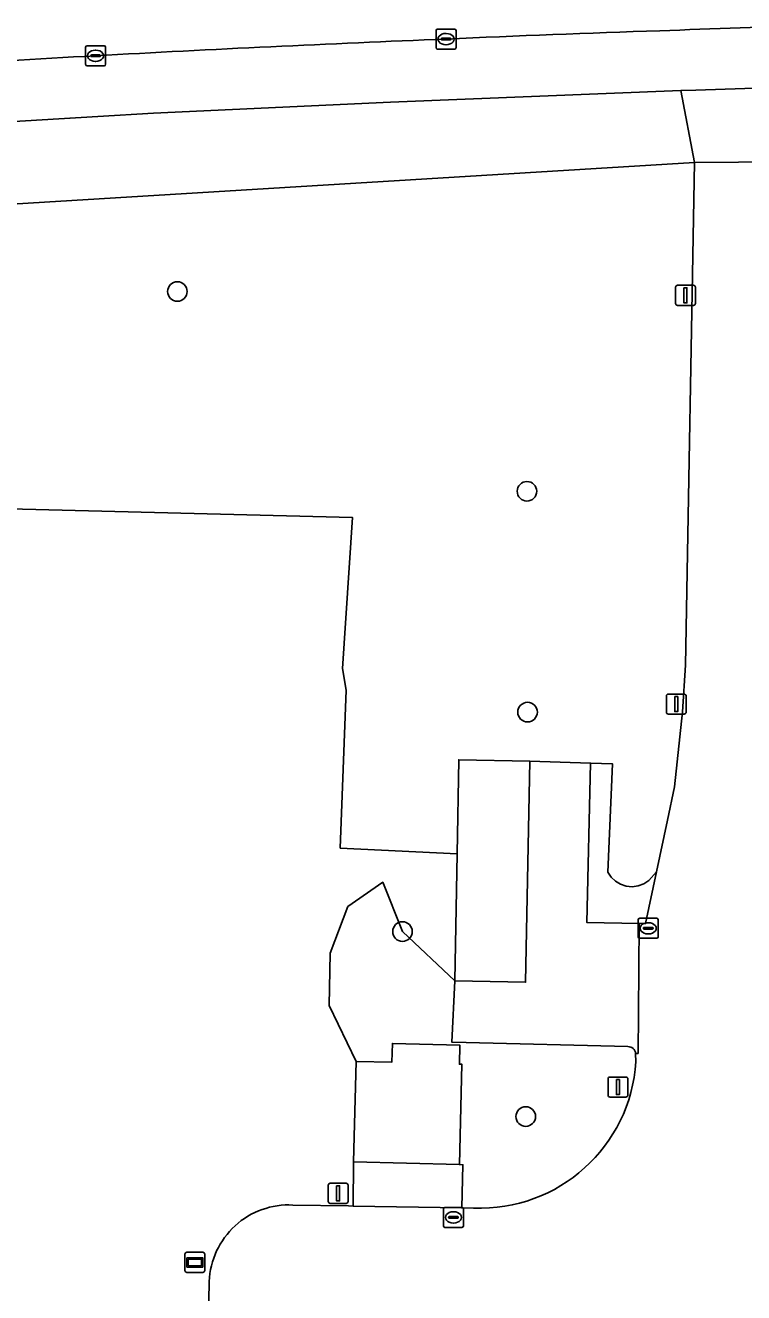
# Model space of a CAD drawing. Extents: x 161477 to 163040, y 383680 to 384871.
# Drawn here: x 162004.9 to 162040.7, y 384753.1 to 384816.3 of the extents above; entities that cross this region are included whole.
import ezdxf

# ---------------------------------------------------------------- set-up
doc = ezdxf.new("R2010")
doc.units = 0
for name, color, linetype in [('IMGEO_Boom', 7, 'Continuous'), ('IMGEO_Groenvoorziening', 7, 'Continuous'), ('IMGEO_Hek', 7, 'Continuous'), ('IMGEO_Informatiebord', 7, 'Continuous'), ('IMGEO_Kolk', 7, 'Continuous'), ('IMGEO_Lichtmast', 7, 'Continuous'), ('IMGEO_Pand', 7, 'Continuous'), ('IMGEO_Rijbaan_lokaal_open', 7, 'Continuous'), ('IMGEO_Voetpad_open', 7, 'Continuous')]:
    doc.layers.add(name, color=color, linetype=linetype)

msp = doc.modelspace()

# ---------------------------------------------------------------- linework, layer by layer
at = {"layer": 'IMGEO_Boom'}
for centre in [(162012.48, 384803.06), (162029.92, 384793.1), (162029.95, 384782.09), (162023.71, 384771.15), (162029.86, 384761.93)]:
    msp.add_circle(centre, 0.489, dxfattribs=at)
at = {"layer": 'IMGEO_Groenvoorziening'}
for points in [[(162038.287, 384809.499), (162037.597, 384813.075), (162023.111, 384812.504), (162011.283, 384811.959), (161991.827, 384810.792), (161986.99, 384810.497)], [(161804.698, 384805.476), (161800.478, 384796.565), (161778.347, 384750), (161773.012, 384738.776), (161751.678, 384693.98), (161741.125, 384672.506), (161729.219, 384648.412), (161733.008, 384645.95), (161782.919, 384748.037), (161810.108, 384804.005), (161836.574, 384803.916), (161949.969, 384804.107), (162038.287, 384809.499)], [(161978.394, 384792.879), (162021.21, 384791.798), (162020.724, 384784.268), (162020.907, 384783.181), (162020.606, 384775.315), (162026.432, 384775.034), (162026.517, 384779.717), (162030.057, 384779.654), (162033.095, 384779.549), (162034.194, 384779.51), (162033.954, 384774.115), (162034.118, 384773.866), (162034.333, 384773.659), (162034.59, 384773.506), (162034.874, 384773.415), (162035.171, 384773.389), (162035.467, 384773.431), (162035.746, 384773.538), (162035.994, 384773.704), (162036.389, 384774.126), (162036.936, 384776.702), (162037.29, 384778.368), (162037.679, 384782.102), (162037.827, 384784.434), (162038.287, 384809.499), (161949.969, 384804.107)], [(162018.246, 384757.519), (162021.025, 384757.471), (162021.247, 384757.467), (162021.273, 384759.665), (162021.401, 384764.673), (162020.061, 384767.465), (162020.101, 384770.077), (162020.982, 384772.394), (162022.725, 384773.606), (162023.708, 384771.15), (162026.316, 384768.691), (162026.432, 384775.034), (162020.606, 384775.315), (162020.907, 384783.181), (162020.724, 384784.268), (162021.21, 384791.798), (161978.394, 384792.879), (161978.39, 384792.637), (161978.205, 384782.715), (161977.816, 384760.452), (161977.264, 384728.136)], [(162026.316, 384768.691), (162023.708, 384771.15), (162022.725, 384773.606), (162020.982, 384772.394), (162020.101, 384770.077), (162020.061, 384767.465), (162021.401, 384764.673), (162023.182, 384764.644), (162023.206, 384765.573), (162026.575, 384765.487), (162026.55, 384764.537), (162026.68, 384764.534), (162026.552, 384759.53), (162026.726, 384759.526), (162026.671, 384757.373), (162027.259, 384757.363)], [(162034.956, 384765.413), (162026.888, 384765.621), (162026.172, 384765.639), (162026.316, 384768.691)], [(162035.357, 384764.661), (162035.342, 384765.075)], [(162013.406, 384709.692), (162013.283, 384709.689), (162014.068, 384753.713)]]:
    msp.add_lwpolyline(points, dxfattribs=at)
msp.add_lwpolyline([(162034.194, 384779.51), (162033.095, 384779.549), (162032.906, 384771.607), (162035.512, 384771.555), (162035.841, 384771.548), (162036.389, 384774.126), (162035.994, 384773.704), (162035.746, 384773.538), (162035.467, 384773.431), (162035.171, 384773.389), (162034.874, 384773.415), (162034.59, 384773.506), (162034.333, 384773.659), (162034.118, 384773.866), (162033.954, 384774.115)], close=True, dxfattribs=at)
for centre, radius, start, end in [((162034.98, 384765.051), 0.363, 3.7773, 93.80883), ((162027.568, 384765.162), 7.805, 267.73381, 356.31718), ((162018.042, 384753.547), 3.977, 87.0525, 177.61217)]:
    msp.add_arc(centre, radius, start, end, dxfattribs=at)
at = {"layer": 'IMGEO_Hek'}
for points in [[(162038.287, 384809.499), (161949.969, 384804.107), (161836.574, 384803.916), (161810.108, 384804.005), (161782.919, 384748.037)], [(162042.677, 384809.53), (162038.287, 384809.499)]]:
    msp.add_lwpolyline(points, dxfattribs=at)
at = {"layer": 'IMGEO_Informatiebord'}
for p, q in [((162012.855, 384754.26), (162012.855, 384755.06)), ((162012.855, 384755.06), (162012.855, 384754.26)), ((162012.955, 384755.16), (162013.745, 384755.16)), ((162013.745, 384755.16), (162012.955, 384755.16)), ((162013.845, 384755.06), (162013.845, 384754.26)), ((162013.845, 384754.26), (162013.845, 384755.06)), ((162013.745, 384754.16), (162012.955, 384754.16)), ((162012.955, 384754.16), (162013.745, 384754.16))]:
    msp.add_line(p, q, dxfattribs=at)
for points in [[(162012.956, 384754.892), (162013.744, 384754.892), (162013.744, 384754.428), (162012.956, 384754.428), (162012.956, 384754.892)], [(162013.021, 384754.827), (162013.021, 384754.493), (162013.679, 384754.493), (162013.679, 384754.827), (162013.021, 384754.827)]]:
    msp.add_lwpolyline(points, dxfattribs=at)
for centre, start, end in [((162012.955, 384755.06), 90, 180), ((162012.955, 384755.06), 90, 180), ((162013.745, 384755.06), 0, 90), ((162013.745, 384755.06), 360, 90), ((162012.955, 384754.26), 180, 270), ((162012.955, 384754.26), 180, 270), ((162013.745, 384754.26), 270, 0), ((162013.745, 384754.26), 270, 0)]:
    msp.add_arc(centre, 0.1, start, end, dxfattribs=at)
at = {"layer": 'IMGEO_Kolk'}
for p, q in [((162025.385, 384815.218), (162025.385, 384816.07)), ((162025.46, 384816.144), (162026.312, 384816.144)), ((162025.873, 384815.924), (162025.898, 384815.924)), ((162026.386, 384816.07), (162026.386, 384815.218)), ((162007.898, 384814.386), (162007.898, 384815.238)), ((162007.973, 384815.312), (162008.825, 384815.312)), ((162008.386, 384815.092), (162008.411, 384815.092)), ((162008.899, 384815.238), (162008.899, 384814.386)), ((162026.312, 384815.144), (162025.46, 384815.144)), ((162025.644, 384815.638), (162025.644, 384815.65)), ((162026.082, 384815.601), (162025.684, 384815.601)), ((162025.687, 384815.687), (162026.085, 384815.687)), ((162025.896, 384815.364), (162025.871, 384815.364)), ((162026.128, 384815.65), (162026.128, 384815.638)), ((162008.157, 384814.806), (162008.157, 384814.818)), ((162008.595, 384814.769), (162008.197, 384814.769)), ((162008.2, 384814.855), (162008.598, 384814.855)), ((162008.409, 384814.532), (162008.384, 384814.532)), ((162008.641, 384814.818), (162008.641, 384814.806)), ((162008.825, 384814.312), (162007.973, 384814.312)), ((162035.471, 384770.888), (162035.471, 384771.74)), ((162035.546, 384771.814), (162036.398, 384771.814)), ((162035.959, 384771.594), (162035.984, 384771.594)), ((162036.472, 384771.74), (162036.472, 384770.888)), ((162035.73, 384771.308), (162035.73, 384771.32)), ((162036.168, 384771.271), (162035.77, 384771.271)), ((162035.773, 384771.357), (162036.171, 384771.357)), ((162035.982, 384771.034), (162035.957, 384771.034)), ((162036.214, 384771.32), (162036.214, 384771.308)), ((162036.398, 384770.814), (162035.546, 384770.814)), ((162025.753, 384756.475), (162025.753, 384757.327)), ((162025.828, 384757.401), (162026.68, 384757.401)), ((162026.055, 384756.944), (162026.453, 384756.944)), ((162026.241, 384757.181), (162026.266, 384757.181)), ((162026.754, 384757.327), (162026.754, 384756.475)), ((162026.68, 384756.401), (162025.828, 384756.401)), ((162026.012, 384756.895), (162026.012, 384756.907)), ((162026.45, 384756.858), (162026.052, 384756.858)), ((162026.264, 384756.621), (162026.239, 384756.621)), ((162026.496, 384756.907), (162026.496, 384756.895))]:
    msp.add_line(p, q, dxfattribs=at)
for points in [[(162025.385, 384815.218), (162025.385, 384816.07)], [(162025.46, 384816.144), (162026.312, 384816.144)], [(162026.386, 384816.07), (162026.386, 384815.218)], [(162007.898, 384814.386), (162007.898, 384815.238)], [(162007.973, 384815.312), (162008.825, 384815.312)], [(162008.899, 384815.238), (162008.899, 384814.386)], [(162026.312, 384815.144), (162025.46, 384815.144)], [(162008.825, 384814.312), (162007.973, 384814.312)], [(162035.471, 384770.888), (162035.471, 384771.74)], [(162035.546, 384771.814), (162036.398, 384771.814)], [(162036.472, 384771.74), (162036.472, 384770.888)], [(162036.398, 384770.814), (162035.546, 384770.814)], [(162025.753, 384756.475), (162025.753, 384757.327)], [(162025.828, 384757.401), (162026.68, 384757.401)], [(162026.754, 384757.327), (162026.754, 384756.475)], [(162026.68, 384756.401), (162025.828, 384756.401)]]:
    msp.add_lwpolyline(points, dxfattribs=at)
for centre, radius, start, end in [((162025.462, 384816.068), 0.0765, 91.55205, 178.44795), ((162025.462, 384816.068), 0.0765, 91.55205, 178.44795), ((162026.31, 384816.068), 0.0765, 1.55205, 88.44795), ((162026.31, 384816.068), 0.0765, 1.55205, 88.44795), ((162007.975, 384815.236), 0.0765, 91.55205, 178.44795), ((162007.975, 384815.236), 0.0765, 91.55205, 178.44795), ((162008.823, 384815.236), 0.0765, 1.55205, 88.44795), ((162008.823, 384815.236), 0.0765, 1.55205, 88.44795), ((162025.462, 384815.22), 0.0765, 181.55205, 268.44795), ((162025.462, 384815.22), 0.0765, 181.55205, 268.44795), ((162025.684, 384815.647), 0.0403, 85.87752, 175.75265), ((162025.681, 384815.637), 0.0366, 178.93798, 274.71019), ((162026.085, 384815.644), 0.043, 264.86636, 352.45326), ((162026.089, 384815.649), 0.0386, 1.73085, 96.63898), ((162026.31, 384815.22), 0.0765, 271.55205, 358.44795), ((162026.31, 384815.22), 0.0765, 271.55205, 358.44795), ((162008.197, 384814.815), 0.0403, 85.87752, 175.75265), ((162008.194, 384814.805), 0.0366, 178.93798, 274.71019), ((162008.598, 384814.812), 0.043, 264.86636, 352.45326), ((162008.602, 384814.817), 0.0386, 1.73085, 96.63898), ((162007.975, 384814.388), 0.0765, 181.55205, 268.44795), ((162007.975, 384814.388), 0.0765, 181.55205, 268.44795), ((162008.823, 384814.388), 0.0765, 271.55205, 358.44795), ((162008.823, 384814.388), 0.0765, 271.55205, 358.44795), ((162035.548, 384771.738), 0.0765, 91.55205, 178.44795), ((162035.548, 384771.738), 0.0765, 91.55205, 178.44795), ((162036.396, 384771.738), 0.0765, 1.55205, 88.44795), ((162036.396, 384771.738), 0.0765, 1.55205, 88.44795), ((162035.548, 384770.89), 0.0765, 181.55205, 268.44795), ((162035.548, 384770.89), 0.0765, 181.55205, 268.44795), ((162035.77, 384771.317), 0.0403, 85.87752, 175.75265), ((162035.767, 384771.307), 0.0366, 178.93798, 274.71019), ((162036.171, 384771.314), 0.043, 264.86636, 352.45326), ((162036.175, 384771.319), 0.0386, 1.73085, 96.63898), ((162036.396, 384770.89), 0.0765, 271.55205, 358.44795), ((162036.396, 384770.89), 0.0765, 271.55205, 358.44795), ((162025.83, 384757.325), 0.0765, 91.55205, 178.44795), ((162025.83, 384757.325), 0.0765, 91.55205, 178.44795), ((162026.052, 384756.904), 0.0403, 85.87752, 175.75265), ((162026.457, 384756.906), 0.0386, 1.73085, 96.63898), ((162026.678, 384757.325), 0.0765, 1.55205, 88.44795), ((162026.678, 384757.325), 0.0765, 1.55205, 88.44795), ((162025.83, 384756.477), 0.0765, 181.55205, 268.44795), ((162025.83, 384756.477), 0.0765, 181.55205, 268.44795), ((162026.049, 384756.894), 0.0366, 178.93798, 274.71019), ((162026.453, 384756.901), 0.043, 264.86636, 352.45326), ((162026.678, 384756.477), 0.0765, 271.55205, 358.44795), ((162026.678, 384756.477), 0.0765, 271.55205, 358.44795)]:
    msp.add_arc(centre, radius, start, end, dxfattribs=at)
for centre, major_axis, ratio, start_param, end_param in [((162025.872, 384815.644), (-0.387, 0.002), 0.722429, 4.712389, 7.853982), ((162025.897, 384815.644), (-0.39, 0.002), 0.717154, 1.570796, 4.712389), ((162008.385, 384814.812), (-0.387, 0.002), 0.722429, 4.712389, 7.853982), ((162008.41, 384814.812), (-0.39, 0.002), 0.717154, 1.570796, 4.712389), ((162035.958, 384771.314), (-0.387, 0.002), 0.722429, 4.712389, 7.853982), ((162035.983, 384771.314), (-0.39, 0.002), 0.717154, 1.570796, 4.712389), ((162026.24, 384756.901), (-0.387, 0.002), 0.722429, 4.712389, 7.853982), ((162026.265, 384756.901), (-0.39, 0.002), 0.717154, 1.570796, 4.712389)]:
    msp.add_ellipse(centre, major_axis=major_axis, ratio=ratio, start_param=start_param, end_param=end_param, dxfattribs=at)
at = {"layer": 'IMGEO_Lichtmast'}
for p, q in [((162037.335, 384802.47), (162037.335, 384803.27)), ((162037.335, 384803.27), (162037.335, 384802.47)), ((162037.435, 384803.37), (162038.225, 384803.37)), ((162038.225, 384803.37), (162037.435, 384803.37)), ((162038.325, 384803.27), (162038.325, 384802.47)), ((162038.325, 384802.47), (162038.325, 384803.27)), ((162038.225, 384802.37), (162037.435, 384802.37)), ((162037.435, 384802.37), (162038.225, 384802.37)), ((162036.875, 384782.09), (162036.875, 384782.89)), ((162036.875, 384782.89), (162036.875, 384782.09)), ((162036.975, 384782.99), (162037.765, 384782.99)), ((162037.765, 384782.99), (162036.975, 384782.99)), ((162037.865, 384782.89), (162037.865, 384782.09)), ((162037.865, 384782.09), (162037.865, 384782.89)), ((162037.765, 384781.99), (162036.975, 384781.99)), ((162036.975, 384781.99), (162037.765, 384781.99)), ((162034.065, 384763.9), (162034.855, 384763.9)), ((162034.855, 384763.9), (162034.065, 384763.9)), ((162033.965, 384763), (162033.965, 384763.8)), ((162033.965, 384763.8), (162033.965, 384763)), ((162034.955, 384763.8), (162034.955, 384763)), ((162034.955, 384763), (162034.955, 384763.8)), ((162034.855, 384762.9), (162034.065, 384762.9)), ((162034.065, 384762.9), (162034.855, 384762.9)), ((162020.005, 384757.7), (162020.005, 384758.5)), ((162020.005, 384758.5), (162020.005, 384757.7)), ((162020.105, 384758.6), (162020.895, 384758.6)), ((162020.895, 384758.6), (162020.105, 384758.6)), ((162020.995, 384758.5), (162020.995, 384757.7)), ((162020.995, 384757.7), (162020.995, 384758.5)), ((162020.895, 384757.6), (162020.105, 384757.6)), ((162020.105, 384757.6), (162020.895, 384757.6))]:
    msp.add_line(p, q, dxfattribs=at)
for points in [[(162037.755, 384803.245), (162037.905, 384803.245), (162037.905, 384802.495), (162037.755, 384802.495), (162037.755, 384803.245)], [(162037.295, 384782.865), (162037.445, 384782.865), (162037.445, 384782.115), (162037.295, 384782.115), (162037.295, 384782.865)], [(162034.385, 384763.775), (162034.535, 384763.775), (162034.535, 384763.025), (162034.385, 384763.025), (162034.385, 384763.775)], [(162020.425, 384758.475), (162020.575, 384758.475), (162020.575, 384757.725), (162020.425, 384757.725), (162020.425, 384758.475)]]:
    msp.add_lwpolyline(points, dxfattribs=at)
for centre, start, end in [((162037.435, 384803.27), 90, 180), ((162037.435, 384803.27), 90, 180), ((162038.225, 384803.27), 0, 90), ((162038.225, 384803.27), 360, 90), ((162037.435, 384802.47), 180, 270), ((162037.435, 384802.47), 180, 270), ((162038.225, 384802.47), 270, 0), ((162038.225, 384802.47), 270, 0), ((162036.975, 384782.89), 90, 180), ((162036.975, 384782.89), 90, 180), ((162037.765, 384782.89), 0, 90), ((162037.765, 384782.89), 360, 90), ((162036.975, 384782.09), 180, 270), ((162036.975, 384782.09), 180, 270), ((162037.765, 384782.09), 270, 0), ((162037.765, 384782.09), 270, 0), ((162034.065, 384763.8), 90, 180), ((162034.065, 384763.8), 90, 180), ((162034.855, 384763.8), 0, 90), ((162034.855, 384763.8), 360, 90), ((162034.065, 384763), 180, 270), ((162034.065, 384763), 180, 270), ((162034.855, 384763), 270, 0), ((162034.855, 384763), 270, 0), ((162020.105, 384758.5), 90, 180), ((162020.105, 384758.5), 90, 180), ((162020.895, 384758.5), 0, 90), ((162020.895, 384758.5), 360, 90), ((162020.105, 384757.7), 180, 270), ((162020.105, 384757.7), 180, 270), ((162020.895, 384757.7), 270, 0), ((162020.895, 384757.7), 270, 0)]:
    msp.add_arc(centre, 0.1, start, end, dxfattribs=at)
at = {"layer": 'IMGEO_Pand'}
for points in [[(162030.057, 384779.654), (162026.517, 384779.717), (162026.432, 384775.034), (162026.316, 384768.691), (162029.856, 384768.628)], [(162026.552, 384759.53), (162026.68, 384764.534), (162026.55, 384764.537), (162026.575, 384765.487), (162023.206, 384765.573), (162023.182, 384764.644), (162021.401, 384764.673), (162021.273, 384759.665)]]:
    msp.add_lwpolyline(points, close=True, dxfattribs=at)
at = {"layer": 'IMGEO_Rijbaan_lokaal_open'}
msp.add_lwpolyline([(162043.705, 384813.275), (162042.752, 384813.244), (162038.354, 384813.1), (162037.597, 384813.075), (162038.287, 384809.499), (162042.677, 384809.53)], close=True, dxfattribs=at)
for points in [[(162042.125, 384782.306), (162042.677, 384809.53), (162038.287, 384809.499), (162037.827, 384784.434), (162037.679, 384782.102), (162037.29, 384778.368), (162036.936, 384776.702), (162036.389, 384774.126), (162035.841, 384771.548), (162035.512, 384771.555), (162035.478, 384767.094), (162035.462, 384765.079), (162035.342, 384765.075), (162035.357, 384764.661)], [(162027.259, 384757.363), (162026.671, 384757.373), (162021.247, 384757.467), (162021.025, 384757.471), (162018.246, 384757.519)], [(162014.068, 384753.713), (162013.283, 384709.689), (162013.406, 384709.692)]]:
    msp.add_lwpolyline(points, dxfattribs=at)
for centre, radius, start, end in [((162074.176, 383815.909), 1000.858, 91.695921, 92.154326), ((162066.58, 383909.136), 907.421, 91.896312, 92.570356), ((162068.633, 383733.008), 1083.48, 92.261081, 93.186871), ((162084.624, 383402.597), 1414.271, 93.089588, 93.799603), ((162027.568, 384765.162), 7.805, 267.73381, 356.31718), ((162018.042, 384753.547), 3.977, 87.0525, 177.61217)]:
    msp.add_arc(centre, radius, start, end, dxfattribs=at)
at = {"layer": 'IMGEO_Voetpad_open'}
for points in [[(161986.99, 384810.497), (161991.827, 384810.792), (162011.283, 384811.959), (162023.111, 384812.504), (162037.597, 384813.075), (162038.354, 384813.1), (162042.752, 384813.244), (162043.705, 384813.275)], [(162035.512, 384771.555), (162032.906, 384771.607), (162033.095, 384779.549), (162030.057, 384779.654), (162029.856, 384768.628), (162026.316, 384768.691), (162026.172, 384765.639), (162026.888, 384765.621), (162034.956, 384765.413)], [(162035.342, 384765.075), (162035.462, 384765.079), (162035.478, 384767.094), (162035.512, 384771.555)]]:
    msp.add_lwpolyline(points, dxfattribs=at)
msp.add_lwpolyline([(162026.726, 384759.526), (162026.552, 384759.53), (162021.273, 384759.665), (162021.247, 384757.467), (162026.671, 384757.373)], close=True, dxfattribs=at)
for centre, radius, start, end in [((162074.176, 383815.909), 1000.858, 91.695921, 92.154326), ((162066.58, 383909.136), 907.421, 91.896312, 92.570356), ((162068.633, 383733.008), 1083.48, 92.261081, 93.186871), ((162084.624, 383402.597), 1414.271, 93.089588, 93.799603), ((162034.98, 384765.051), 0.363, 3.7773, 93.80883)]:
    msp.add_arc(centre, radius, start, end, dxfattribs=at)

doc.saveas('drawing.dxf')
